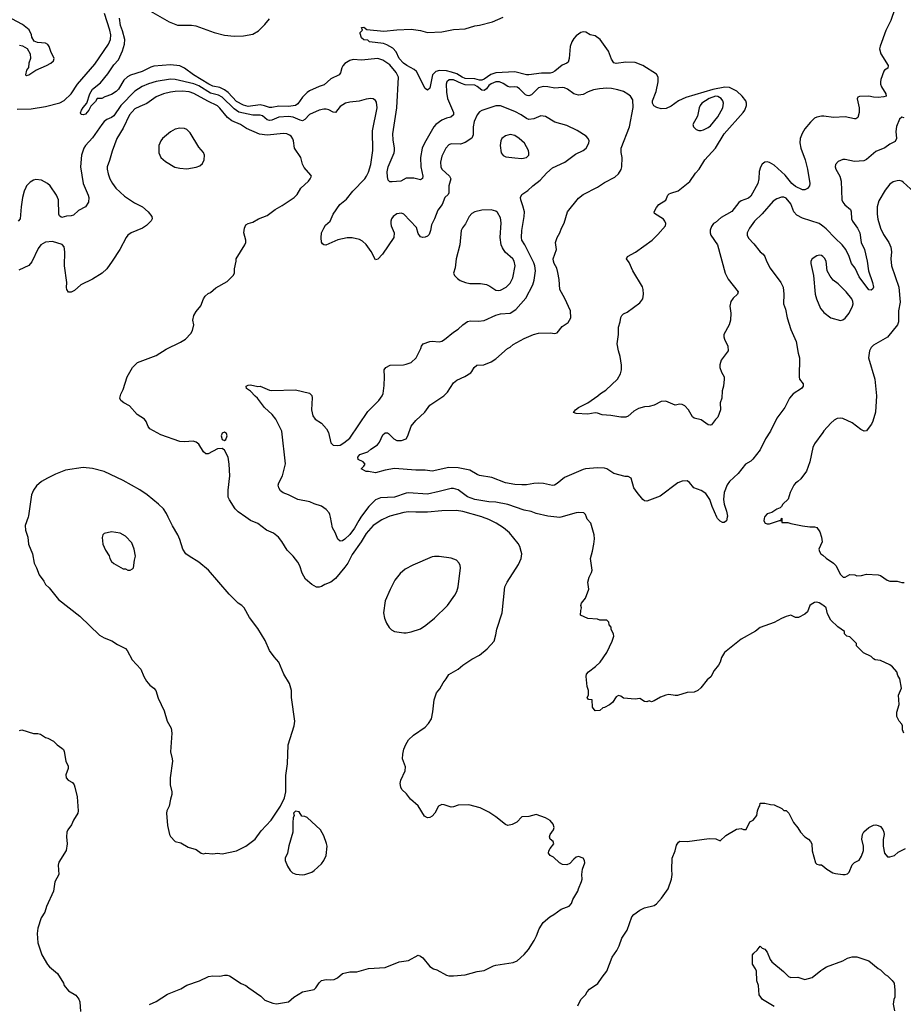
# Model space of a CAD drawing. Header units: inches. Extents: x 2057696 to 2160536, y 827480 to 1016834.
# Tile 283 of 422: x 2063193 to 2070683, y 965870 to 974218. Entities that reach past the tile are written whole.
import ezdxf

# ---------------------------------------------------------------- set-up
doc = ezdxf.new("R2010")
doc.units = ezdxf.units.IN
doc.header["$MEASUREMENT"] = 0
for name, color, linetype in [('C0966', 7, 'Continuous'), ('C0967', 7, 'Continuous'), ('C0976', 7, 'Continuous'), ('C0977', 7, 'Continuous')]:
    doc.layers.add(name, color=color, linetype=linetype)

msp = doc.modelspace()

# ---------------------------------------------------------------- linework, layer by layer
at = {"layer": 'C0966', "color": 5}
for points, elevation in [([(2063263.3, 970000), (2063238.8, 969930), (2063242.8, 969890), (2063260.7, 969830), (2063267.3, 969770), (2063300.7, 969690), (2063314, 969610), (2063336.3, 969570), (2063357.3, 969510), (2063396.7, 969456.7), (2063410.5, 969430.5), (2063442, 969402), (2063521.7, 969301.7), (2063701.4, 969161.4), (2063870, 968999.5), (2063910, 968976.5), (2063972.9, 968952.9), (2064021.2, 968921.2), (2064090, 968887.7), (2064103.8, 968870), (2064145.5, 968790), (2064219.1, 968710), (2064244, 968650), (2064266.8, 968610), (2064295.5, 968575.5), (2064330.4, 968550.4), (2064346.8, 968530), (2064366, 968466), (2064416.7, 968356.7), (2064443, 968270), (2064477.1, 968210), (2064481.6, 968170), (2064470.7, 968010), (2064486, 967950), (2064486.7, 967930), (2064468.2, 967790), (2064467.7, 967730), (2064482.8, 967670), (2064482.8, 967650), (2064470.8, 967610), (2064460.7, 967550), (2064440.7, 967510), (2064436.3, 967490), (2064444.5, 967384.5), (2064462, 967310), (2064471.6, 967291.6), (2064511.1, 967251.1), (2064558, 967238), (2064621.4, 967201.4), (2064690, 967182.8), (2064730.7, 967150.7), (2064750, 967146.8), (2064770, 967150.7), (2064830, 967146.8), (2064870, 967150.8), (2064910, 967146.8), (2065030, 967170.7), (2065109.3, 967210.7), (2065190, 967270.6), (2065240.5, 967339.5), (2065324.5, 967430), (2065402.7, 967550), (2065438.4, 967621.6), (2065449.5, 967670), (2065449.7, 967809.8), (2065461.5, 967910), (2065468.8, 968070), (2065519.2, 968230), (2065525.7, 968270), (2065496.9, 968470), (2065495.6, 968530), (2065479.6, 968590), (2065432, 968670), (2065389.7, 968769.7), (2065350, 968814.5), (2065311.6, 968870), (2065273.6, 968953.6), (2065210, 969055.1), (2065141.6, 969150), (2065095.6, 969230), (2065075.1, 969250), (2065044.5, 969270), (2064967.9, 969347.9), (2064794.3, 969550), (2064710, 969619.8), (2064628, 969668), (2064600.4, 969690), (2064574.7, 969730), (2064549.7, 969810), (2064532.4, 969850), (2064487.8, 969927.8), (2064452.6, 970000)], 620), ([(2064292, 965868), (2064350, 965894.8), (2064445.6, 965954.4), (2064558.3, 966001.7), (2064610, 966030.7), (2064718, 966070), (2064794.2, 966105.8), (2064830.5, 966110.5), (2064890, 966107.7), (2064930, 966117.3), (2064950, 966117.3), (2064970, 966110.8), (2065070, 966044.9), (2065108.3, 966028.3), (2065136, 966010), (2065237.5, 965937.5), (2065270, 965906), (2065338, 965878), (2065370, 965874.8), (2065470, 965890.8), (2065515.3, 965930), (2065590, 965976), (2065690, 965996), (2065704, 966010), (2065730, 966052), (2065750, 966071.3), (2065790, 966081), (2065830, 966076), (2065858.6, 966081.4), (2065885.6, 966094.4), (2065930, 966130.8), (2065990, 966146), (2066050, 966144), (2066150, 966174), (2066290, 966180.7), (2066410, 966230.7), (2066490, 966241), (2066570, 966286), (2066590, 966278.8), (2066610, 966262.8), (2066670.7, 966190.7), (2066702, 966170), (2066730, 966160.7), (2066810, 966117.3), (2066830, 966110.7), (2066869.4, 966110.6), (2066970, 966118.4), (2067070, 966148.4), (2067130, 966156.4), (2067210, 966196.3), (2067230, 966202), (2067374.8, 966225.2), (2067410, 966239.1), (2067470, 966292.7), (2067506.7, 966333.3), (2067554.3, 966410), (2067574.3, 966450), (2067595.6, 966510), (2067630, 966562), (2067687.9, 966612.1), (2067722, 966630), (2067784.1, 966675.9), (2067850, 966702.8), (2067870, 966724.7), (2067881.5, 966758.5), (2067925.2, 966830), (2067929.2, 966850), (2067955.1, 966910), (2067960.9, 966930), (2067958, 966970), (2067963.7, 967016.3), (2067982.7, 967070), (2067980.9, 967090), (2067970, 967109), (2067930, 967122.7), (2067910, 967117.2), (2067890, 967101.2), (2067857.1, 967062.9), (2067830, 967052.3), (2067794.8, 967054.8), (2067770, 967069.3), (2067716.6, 967116.6), (2067689, 967130), (2067675.3, 967150), (2067679, 967170), (2067689.4, 967190.6), (2067722, 967230), (2067714, 967250), (2067689.2, 967270), (2067682.7, 967290), (2067689.4, 967310), (2067716.9, 967350), (2067723, 967370), (2067716.3, 967396.3), (2067690, 967429.5), (2067650, 967451.8), (2067570, 967478), (2067510, 967462.7), (2067450, 967459), (2067407.1, 967412.9), (2067367.1, 967392.9), (2067330, 967385.2), (2067310, 967395.3), (2067230, 967459), (2067170, 967499), (2067095.5, 967535.5), (2067000.2, 967560.2), (2066910, 967559.5), (2066870, 967542.7), (2066850, 967540.9), (2066790, 967560.9), (2066770, 967562.7), (2066744, 967550), (2066710.6, 967490), (2066690, 967466), (2066670, 967452.7), (2066650, 967449.4), (2066624.9, 967464.9), (2066570, 967553.2), (2066505.2, 967610), (2066472.9, 967652.9), (2066433.2, 967690), (2066422.7, 967710), (2066419.3, 967740.7), (2066422.7, 967770), (2066460.9, 967850), (2066464, 967884), (2066437.2, 967950), (2066439.3, 967990), (2066450, 968032), (2066466.6, 968073.4), (2066490, 968111), (2066530, 968150.8), (2066630, 968218.8), (2066659.3, 968250), (2066682.7, 968290), (2066696, 968350), (2066707, 968450), (2066727, 968510), (2066755.2, 968544.8), (2066783.3, 968596.7), (2066809.4, 968630), (2066830, 968666), (2066909.6, 968710.4), (2066950, 968744), (2067024.9, 968795.1), (2067091, 968829), (2067155.5, 968884.5), (2067214.5, 968950), (2067230, 969002), (2067237.6, 969050), (2067283.5, 969190), (2067306, 969410), (2067325.1, 969450), (2067420.9, 969599.1), (2067443, 969650), (2067448.2, 969690), (2067444.4, 969710), (2067432.1, 969750), (2067417.3, 969777.3), (2067346.1, 969866.1), (2067293.3, 969910), (2067231.5, 969950), (2067170, 969980.2), (2067116.6, 970000)], 580), ([(2066310.3, 970000), (2066263.4, 969976.6), (2066190.3, 969930), (2066130, 969862), (2066087.8, 969792.2), (2066010, 969682.6), (2065973.8, 969610), (2065950, 969575.1), (2065870, 969479.7), (2065830, 969448.6), (2065780.7, 969430), (2065750, 969413), (2065730, 969406), (2065710, 969406.3), (2065668.1, 969428.1), (2065615.3, 969475.3), (2065586.6, 969526.6), (2065566.3, 969586.3), (2065550, 969618), (2065509.7, 969669.7), (2065460.1, 969720.1), (2065414.9, 969794.9), (2065386.6, 969830), (2065343.1, 969863.1), (2065285.1, 969890), (2065210, 969945.4), (2065150, 969972.8), (2065110.2, 970000)], 580), ([(2066085.2, 970000), (2066066.8, 969973.2), (2066030, 969906), (2065990, 969852.8), (2065950, 969814), (2065930, 969800.5), (2065910, 969796), (2065890, 969814), (2065867.6, 969870), (2065844.7, 969910), (2065827.2, 970000)], 560), ([(2067780.4, 970000), (2067770, 969997), (2067746.3, 970000)], 560), ([(2070000, 969255), (2069970, 969274), (2069950, 969279.3), (2069930, 969276), (2069901.1, 969258.9), (2069891, 969250), (2069870, 969198), (2069850, 969178), (2069794, 969150), (2069770, 969148.7), (2069730, 969168), (2069690, 969159), (2069650, 969141.2), (2069590, 969106), (2069470, 969064), (2069430, 969033.2), (2069310, 968965.2), (2069168.7, 968851.3), (2069142, 968810), (2069130.6, 968770), (2069116.1, 968743.9), (2069079.9, 968700.1), (2069052.5, 968647.5), (2069019.8, 968620.2), (2068967.9, 968552.1), (2068942, 968530), (2068910, 968517.2), (2068850, 968512.3), (2068770, 968489.4), (2068750, 968487), (2068696.2, 968496.2), (2068670, 968492), (2068625.3, 968474.7), (2068570, 968442), (2068550, 968435.3), (2068530, 968442), (2068510, 968435.3), (2068490, 968438), (2068450, 968462), (2068410, 968457.2), (2068310, 968465.2), (2068290, 968482), (2068270, 968488), (2068250, 968475.3), (2068218, 968430), (2068191.3, 968410), (2068150, 968385.2), (2068136.9, 968383.1), (2068110, 968362), (2068070, 968358), (2068048.7, 968390), (2068046, 968450), (2068015.3, 968455.3), (2068002, 968470), (2068014, 968490), (2068015.3, 968530), (2068004.7, 968564.7), (2067994, 968650), (2067999, 968670), (2068014, 968690), (2068074, 968734), (2068114, 968770), (2068170, 968851.3), (2068215.3, 968950), (2068228, 968990), (2068227.3, 969007.3), (2068208, 969050), (2068207.3, 969067.3), (2068190, 969086), (2068186, 969110), (2068170, 969126), (2068110, 969128), (2068090, 969135.3), (2068010, 969142), (2067946, 969170), (2067948.4, 969208.4), (2067955.3, 969230), (2067948.7, 969250), (2067955.3, 969270), (2067990, 969314), (2068018, 969390), (2068009.3, 969450), (2068019.3, 969490), (2068040.9, 969530), (2068044.5, 969550), (2068031.8, 969650), (2068049.4, 969710.6), (2068061.2, 969770), (2068064.8, 969815.2), (2068062.9, 969850), (2068035.1, 969950), (2068004.2, 969984.2), (2067998.2, 970000)], 560), ([(2069190.8, 970000), (2069184, 969970), (2069164.5, 969955.5), (2069150, 969955.1), (2069130, 969966.6), (2069107, 969990), (2069102.6, 970000)], 540), ([(2069507.2, 970000), (2069502.6, 969990), (2069501.3, 969970), (2069511, 969950), (2069530, 969942.4), (2069550, 969944.4), (2069632.7, 969972.7), (2069647.3, 969972.7), (2069647.3, 969987.3), (2069652.7, 969992.7), (2069654, 969954), (2069704, 969956), (2069730, 969946.8), (2069827.5, 969927.5), (2069890, 969919.1), (2069930, 969918.8), (2069950, 969911.3), (2069974.4, 969874.4), (2069990.8, 969830), (2069996, 969790), (2069966.8, 969730), (2069972, 969710), (2069984.7, 969690), (2070000, 969676.9)], 560), ([(2063190, 968191.3), (2063210, 968198), (2063310, 968166), (2063346.4, 968166.4), (2063370, 968161), (2063410, 968131.3), (2063430, 968126), (2063479.8, 968099.8), (2063511.3, 968070), (2063550, 968042.8), (2063562.8, 968030), (2063570, 968012), (2063582.8, 967930), (2063604.7, 967890), (2063604.7, 967870), (2063583.5, 967816.5), (2063586.8, 967790), (2063604.7, 967770), (2063638.8, 967750), (2063653.4, 967730), (2063660.7, 967710), (2063680.5, 967630), (2063687.7, 967510), (2063684.9, 967490), (2063648.8, 967431.2), (2063633, 967390), (2063600.7, 967350), (2063593, 967330), (2063590.4, 967290), (2063594.9, 967230), (2063587.5, 967172.5), (2063524.5, 967075.5), (2063518.8, 967050), (2063524, 966970), (2063490, 966908), (2063478.8, 966830), (2063420.5, 966699.5), (2063406.8, 966650), (2063375.9, 966604.1), (2063345.2, 966514.8), (2063342, 966470), (2063346.8, 966390), (2063378.8, 966290), (2063428.3, 966208.3), (2063446.2, 966186.2), (2063512, 966132), (2063562.8, 966050), (2063570.8, 966030), (2063605.2, 965985.2), (2063667.1, 965947.1), (2063693.2, 965913.2), (2063702.8, 965890), (2063707.9, 965807.9)], 580), ([(2067923.1, 965856.9), (2067948.7, 965910), (2067988.7, 965950), (2068003.2, 965976.8), (2068023.2, 965996.8), (2068095.1, 966044.9), (2068130, 966101), (2068169.4, 966150.6), (2068214.5, 966270), (2068254.7, 966325.3), (2068274.5, 966365.5), (2068297.2, 966430), (2068341.5, 966498.5), (2068381.2, 966610), (2068399, 966630), (2068450, 966666.8), (2068490, 966686.8), (2068570, 966707.3), (2068590, 966721), (2068633.2, 966770), (2068689, 966850), (2068717.2, 966930), (2068725.2, 966970), (2068721.2, 967010), (2068722.7, 967110), (2068749, 967170), (2068762, 967218), (2068776.4, 967243.6), (2068790, 967252), (2068850, 967251), (2069036.7, 967276.7), (2069092.8, 967272.8), (2069130, 967256), (2069180.2, 967299.8), (2069270, 967356), (2069310, 967361), (2069330, 967352), (2069350, 967352), (2069382, 967418), (2069410, 967432), (2069442, 967470), (2069448.7, 967510), (2069458, 967542), (2069467.3, 967552.7), (2069470, 967574), (2069510, 967574), (2069556.4, 967563.6), (2069590, 967562), (2069654, 967530), (2069670, 967514), (2069690, 967514), (2069711.6, 967491.6), (2069752, 967410), (2069790, 967366), (2069810.7, 967330), (2069847.7, 967290), (2069878.8, 967270), (2069897.3, 967250), (2069907.3, 967230), (2069910.7, 967170), (2069938, 967070), (2069950, 967058), (2069970, 967051.3), (2069990, 967051.3), (2070000, 967043)], 560), ([(2069590, 965852.3), (2069490, 965909.4), (2069461.6, 965950), (2069457, 966030), (2069442.7, 966070), (2069439.5, 966150), (2069431.6, 966171.6), (2069405.2, 966210), (2069404, 966290), (2069415.5, 966304.5), (2069444, 966330), (2069470, 966362), (2069486.8, 966346.8), (2069510, 966336), (2069530, 966311), (2069554.9, 966250), (2069568.9, 966228.9), (2069668.3, 966148.3), (2069710, 966106.8), (2069730, 966096), (2069790, 966101), (2069850, 966081), (2069910, 966098), (2069983.2, 966156.8), (2070000, 966166.7)], 540)]:
    msp.add_lwpolyline(points, dxfattribs=dict(at, elevation=elevation))
for points, elevation in [([(2063970, 969876), (2063910, 969862), (2063898, 969850), (2063891.1, 969828.9), (2063896, 969770), (2063919.8, 969719.8), (2063950, 969672), (2063956, 969650), (2063970, 969624.7), (2063990, 969606), (2064070, 969562), (2064090, 969562), (2064110, 969552), (2064130, 969552), (2064150, 969562), (2064158, 969570), (2064164.7, 969635.3), (2064175.3, 969670), (2064164, 969730), (2064142, 969782), (2064090, 969839), (2064045.6, 969865.6)], 640), ([(2066710, 969667.6), (2066690, 969662.4), (2066525.9, 969594.1), (2066461.1, 969558.9), (2066417.3, 969522.7), (2066374.2, 969465.8), (2066332.5, 969387.5), (2066290.2, 969289.8), (2066278, 969190), (2066283.9, 969143.9), (2066302, 969102), (2066325.4, 969065.4), (2066345.8, 969045.8), (2066370, 969031.5), (2066450, 969019.7), (2066470, 969019.3), (2066510, 969028.1), (2066590, 969053.2), (2066636.1, 969083.9), (2066710, 969144.4), (2066820.4, 969250), (2066881.1, 969339), (2066898.2, 969370), (2066909.8, 969410), (2066928.3, 969570), (2066928, 969590), (2066919.6, 969610), (2066894.5, 969634.5), (2066850, 969651.3), (2066750, 969666)], 620), ([(2065530, 967506), (2065514, 967490), (2065518, 967470), (2065511.3, 967450), (2065507.7, 967412.3), (2065508.2, 967330), (2065473.2, 967213.2), (2065461.6, 967150), (2065443.8, 967110), (2065443, 967090), (2065462.3, 967042.3), (2065485.1, 967005.1), (2065504.7, 966984.7), (2065532.8, 966972.8), (2065590, 966968), (2065610, 966970.4), (2065670, 966990.4), (2065690, 967003.8), (2065750, 967060.4), (2065771.1, 967090), (2065791.3, 967130), (2065799.3, 967210), (2065794.5, 967234.5), (2065770, 967298), (2065742, 967350), (2065630, 967454), (2065610, 967462), (2065584.7, 967464.7), (2065562, 967502)], 620)]:
    msp.add_lwpolyline(points, close=True, dxfattribs=dict(at, elevation=elevation))
at = {"layer": 'C0967', "color": 5}
for points, elevation in [([(2063170, 973458.6), (2063290, 973461.1), (2063410, 973481.1), (2063532.5, 973512.5), (2063570, 973531.6), (2063630, 973590.2), (2063681.8, 973670), (2063830, 973841.6), (2063946.3, 974010), (2063963.2, 974050), (2063964.4, 974090), (2063957.3, 974130), (2063911.8, 974270)], 560), ([(2064282.7, 974302.7), (2064459.4, 974199.4), (2064530, 974173), (2064650, 974170.8), (2064684.6, 974164.6), (2064840.7, 974110), (2064930, 974086.5), (2065010, 974079.7), (2065090, 974080.3), (2065170, 974096), (2065215.7, 974124.3), (2065270, 974177.1), (2065310, 974224.4)], 540), ([(2063190, 974000.7), (2063217.3, 973997.3), (2063254.8, 973974.8), (2063281, 973930), (2063282.8, 973890), (2063270.8, 973850), (2063267.1, 973812.9), (2063251.3, 973790), (2063242, 973750), (2063250, 973744.7), (2063270, 973751.3), (2063329.5, 973790.5), (2063419, 973830), (2063455.3, 973850), (2063479, 973870), (2063484, 973890), (2063477.2, 973910), (2063459.3, 973939.3), (2063442.7, 973990), (2063430, 974009), (2063410, 974019.3), (2063344.7, 974024.7), (2063315.3, 974035.3), (2063295.3, 974070), (2063293.2, 974090), (2063272.1, 974132.1), (2063216.6, 974176.6), (2063126.4, 974226.4)], 580), ([(2069102.6, 970000), (2069063.5, 970090), (2069042.7, 970150), (2069010, 970199.7), (2068970, 970225.7), (2068907.4, 970247.4), (2068870, 970292.7), (2068850, 970309.2), (2068810, 970306), (2068771.3, 970290), (2068620.9, 970179.1), (2068510, 970136.9), (2068490, 970139.6), (2068475.1, 970150), (2068426.6, 970210), (2068399, 970250), (2068375.3, 970330), (2068350, 970344), (2068325.6, 970345.6), (2068230, 970369.4), (2068169.5, 970409.5), (2068150, 970416), (2068090, 970417), (2067990, 970409.6), (2067970, 970404.2), (2067810, 970335.6), (2067750, 970284.2), (2067727.5, 970272.5), (2067710, 970269.8), (2067633.1, 970286.9), (2067591.8, 970288.2), (2067550, 970286.6), (2067490, 970274.2), (2067450, 970274.8), (2067390, 970278.2), (2067311, 970291), (2067195.8, 970335.8), (2067090, 970353), (2067070, 970360.5), (2067010, 970398.5), (2066910, 970418.9), (2066830, 970420.7), (2066690, 970389.3), (2066630, 970397.3), (2066550, 970397.4), (2066370, 970411.6), (2066290, 970398.4), (2066210, 970375.1), (2066150, 970386.6), (2066130, 970386), (2066086, 970410), (2066110, 970432), (2066122, 970450), (2066104, 970470), (2066062, 970490), (2066059.3, 970510), (2066077, 970530), (2066145.1, 970554.9), (2066170, 970577.6), (2066225.7, 970614.3), (2066242.8, 970637.2), (2066270, 970697.3), (2066290, 970714.4), (2066310, 970714.4), (2066318.8, 970710), (2066365.4, 970665.4), (2066390.3, 970650.3), (2066430, 970649.1), (2066470, 970664.2), (2066484, 970690), (2066510, 970770.8), (2066550, 970818.8), (2066626, 970890), (2066669.2, 970950), (2066789.4, 971030), (2066820.1, 971059.9), (2066870, 971139.1), (2066898, 971162), (2066967.6, 971192.4), (2067016.3, 971223.7), (2067026.2, 971233.8), (2067044.2, 971270), (2067069.3, 971290), (2067127, 971293), (2067190, 971317.3), (2067230, 971342), (2067329, 971430), (2067350, 971441), (2067376.6, 971463.4), (2067470, 971516.3), (2067548.7, 971550), (2067590, 971560.5), (2067690, 971562), (2067730, 971557.3), (2067750, 971564), (2067790, 971616), (2067842, 971650), (2067864, 971690), (2067861.2, 971750), (2067813.9, 971853.9), (2067772, 971930), (2067766.2, 972013.8), (2067755.1, 972075.1), (2067746, 972110), (2067722.9, 972150), (2067717.6, 972170), (2067716.2, 972190), (2067742.7, 972270), (2067734, 972330), (2067747.6, 972370), (2067771.8, 972410), (2067785.1, 972450), (2067808.3, 972491.7), (2067838, 972590), (2067930, 972704.9), (2067970, 972735.5), (2068090, 972799.3), (2068150, 972838.4), (2068237.7, 972882.3), (2068268.2, 972911.8), (2068291.4, 972948.6), (2068297, 972970), (2068300.9, 973050), (2068291.4, 973091.4), (2068292.4, 973130), (2068362.7, 973310), (2068392.9, 973472.9), (2068390, 973537.2), (2068370, 973569.6), (2068347.6, 973587.6), (2068310, 973608.3), (2068263, 973623), (2068210, 973634.2), (2068170, 973636.4), (2068107.7, 973632.3), (2068056.7, 973623.3), (2068013.1, 973606.9), (2067970, 973582.4), (2067930, 973578.7), (2067890, 973589.7), (2067836.2, 973630), (2067810, 973641.5), (2067790, 973644.2), (2067730, 973637.7), (2067670, 973649), (2067630, 973651.4), (2067590, 973640.7), (2067530, 973581.5), (2067510, 973573.6), (2067494.8, 973574.8), (2067481.7, 973581.7), (2067430, 973632.9), (2067410, 973645.1), (2067390, 973648.6), (2067350, 973645.7), (2067330, 973650.7), (2067290, 973677), (2067259.3, 973690), (2067230, 973691.1), (2067190, 973674.9), (2067170, 973659.8), (2067148.8, 973631.2), (2067130, 973617.9), (2067110, 973621.3), (2067070, 973652.9), (2067050, 973661.8), (2066970, 973666.4), (2066937.1, 973677.1), (2066870, 973709.3), (2066832.4, 973707.6), (2066813.8, 973690), (2066808, 973672), (2066810, 973604.7), (2066819.3, 973550), (2066862.4, 973450), (2066869, 973430), (2066868.8, 973411.2), (2066847, 973393), (2066810, 973383.1), (2066770, 973365), (2066721, 973330), (2066704.1, 973310), (2066623.1, 973170), (2066605.8, 973130), (2066590.9, 973050), (2066593.8, 972970), (2066610.2, 972890), (2066608, 972872), (2066590, 972859.5), (2066534.3, 972874.3), (2066470, 972873.3), (2066424.7, 972850), (2066350, 972842), (2066330, 972844.5), (2066317, 972857), (2066310, 972886), (2066308.3, 972928.3), (2066316, 972970), (2066366.3, 973090), (2066370.8, 973110), (2066370.9, 973130), (2066358, 973198), (2066355.5, 973250), (2066390.6, 973469.4), (2066404.7, 973730), (2066385.4, 973770), (2066330, 973834.5), (2066270, 973874.2), (2066230, 973888.4), (2066090, 973875.8), (2066018.5, 973881.5), (2065990, 973872.3), (2065950, 973846.6), (2065931.9, 973828.1), (2065922.4, 973810), (2065911.6, 973768.4), (2065900.5, 973750), (2065830, 973717.3), (2065773.1, 973666.9), (2065730, 973652.9), (2065650, 973615.7), (2065630, 973602), (2065590, 973561), (2065550, 973505), (2065530.3, 973490), (2065470, 973481.8), (2065390, 973484.6), (2065330, 973472.8), (2065310, 973473.7), (2065268.3, 973488.3), (2065230, 973495.5), (2065130, 973481.5), (2065090, 973492.1), (2065030, 973525.3), (2064959.5, 973599.5), (2064930, 973623), (2064890, 973641.8), (2064830, 973655.6), (2064796.5, 973670), (2064665.9, 973750), (2064590, 973806.3), (2064550, 973825.7), (2064470, 973835.8), (2064330, 973825), (2064303.3, 973816.7), (2064230, 973777.9), (2064132.7, 973747.3), (2064105.6, 973734.4), (2064075.8, 973704.2), (2064030, 973629.6), (2064010, 973608), (2063970, 973582.9), (2063915.5, 973564.5), (2063890, 973549.5), (2063850, 973549), (2063834.2, 973525.8), (2063795.2, 973484.8), (2063779.3, 973450), (2063750, 973418.4), (2063730, 973412), (2063713.2, 973413.2), (2063707.8, 973427.8), (2063715.1, 973450), (2063730, 973473), (2063762.7, 973510), (2063787.1, 973590), (2063809.8, 973630), (2063876.2, 973683.8), (2063940.8, 973759.2), (2063990, 973836.4), (2064030, 973878), (2064064.9, 973955.1), (2064081.2, 974010), (2064082.9, 974050), (2064064.4, 974124.4), (2064046.4, 974170), (2064039.5, 974230)], 540), ([(2070000, 973400.1), (2069990, 973399.6), (2069950, 973392.8), (2069930, 973383), (2069896, 973350), (2069850, 973292.8), (2069827.3, 973252.7), (2069810.2, 973210), (2069805.1, 973174.9), (2069814.4, 973130), (2069852.7, 973030), (2069871.8, 972950), (2069890.8, 972830), (2069887, 972810), (2069870, 972785.6), (2069850, 972775.8), (2069830, 972776.1), (2069770, 972803.9), (2069738.5, 972830), (2069681, 972901), (2069590, 972983.8), (2069550, 973007.4), (2069530, 973012), (2069510, 973009.7), (2069487.6, 972992.4), (2069472, 972968), (2069462.6, 972930), (2069459.8, 972870), (2069449.5, 972830.5), (2069390, 972720.4), (2069370, 972704.6), (2069310, 972681.7), (2069290, 972669), (2069228.5, 972591.5), (2069139.1, 972540.9), (2069090, 972497.7), (2069075.5, 972490), (2069056, 972464), (2069045.9, 972434.1), (2069044.9, 972410), (2069051.4, 972390), (2069108.1, 972310), (2069173.7, 972070), (2069199.4, 972019.4), (2069282.8, 971910), (2069278.8, 971890), (2069241.7, 971858.3), (2069222, 971830), (2069214, 971790), (2069220.7, 971730), (2069218.8, 971670), (2069206.8, 971630), (2069161, 971550), (2069161, 971530), (2069167.3, 971510), (2069194.8, 971450), (2069198, 971410), (2069138.8, 971330), (2069127.1, 971292.9), (2069127.9, 971267.9), (2069142.8, 971230), (2069166, 971190), (2069166, 971170), (2069158.8, 971110), (2069147.3, 971070), (2069146, 971010), (2069130.9, 970969.1), (2069134.8, 970910), (2069110, 970848), (2069090, 970828.7), (2069057.3, 970782.7), (2069050, 970779), (2069030, 970784), (2068970, 970824), (2068910, 970839), (2068895.3, 970850), (2068861.2, 970910), (2068830, 970944), (2068810, 970954), (2068790, 970957.2), (2068750, 970949), (2068670, 970983.7), (2068630, 970980.9), (2068570, 970949.4), (2068530, 970939.5), (2068490, 970936.2), (2068438.6, 970921.5), (2068400.3, 970899.8), (2068350, 970857.2), (2068330, 970846.6), (2068290, 970846.6), (2068202.7, 970862.7), (2068130, 970867.3), (2068090, 970882.7), (2068070, 970883.7), (2068010, 970872), (2067910, 970879), (2067888.7, 970888.7), (2067904, 970910), (2067930, 970930.7), (2068010, 970970.8), (2068094, 971030), (2068115.3, 971050), (2068162.6, 971077.4), (2068260.5, 971170), (2068285.2, 971214.8), (2068294.3, 971250), (2068294.7, 971290), (2068283.3, 971363.3), (2068268.3, 971410), (2068257.6, 971470), (2068269.6, 971550), (2068267.6, 971610), (2068282.7, 971657.3), (2068288.2, 971691.8), (2068297.2, 971710), (2068310, 971722.8), (2068342.5, 971737.5), (2068450, 971816.4), (2068474, 971850), (2068480.5, 971890), (2068478.9, 971930), (2068472.3, 971952.3), (2068390, 972089.4), (2068359.2, 972159.2), (2068336, 972190), (2068344, 972210), (2068412.2, 972247.8), (2068555.1, 972350), (2068603.3, 972396.7), (2068666, 972470), (2068669.3, 972490), (2068662, 972510), (2068650, 972526), (2068575.5, 972575.5), (2068572.3, 972590), (2068590, 972626.8), (2068610, 972650.5), (2068670, 972688), (2068688.2, 972730), (2068699.3, 972740.7), (2068711.8, 972748.2), (2068774.1, 972765.9), (2068874.6, 972845.4), (2068922.9, 972917.1), (2068952.4, 972950), (2069000.3, 973030), (2069090, 973129.2), (2069164.2, 973250), (2069326.8, 973430), (2069339.4, 973450), (2069354.4, 973490), (2069354.4, 973510), (2069347.7, 973530), (2069318, 973570), (2069273, 973613), (2069210, 973643.5), (2069170, 973645.7), (2069070, 973626.1), (2068840.4, 973559.6), (2068778, 973530), (2068714.1, 973485.9), (2068674.4, 973465.6), (2068630, 973462.6), (2068593.5, 973473.5), (2068568.5, 973488.5), (2068556, 973510), (2068558.4, 973530), (2068587.9, 973610), (2068604.8, 973690), (2068606, 973730), (2068590, 973757.4), (2068474.3, 973830), (2068410, 973854.5), (2068330, 973859), (2068250, 973847.6), (2068230, 973853), (2068210, 973884.5), (2068184.8, 973950), (2068114.7, 974050), (2068070, 974081.6), (2068030, 974088.6), (2067992.7, 974112.7), (2067970, 974116.3), (2067950, 974108.6), (2067910, 974082), (2067890, 974059.8), (2067872.4, 974030), (2067859.6, 973990), (2067851.3, 973888.7), (2067840.9, 973859.1), (2067830.7, 973849.3), (2067790, 973831.2), (2067730, 973780.7), (2067710, 973769.4), (2067690, 973763.8), (2067616.6, 973763.4), (2067509.4, 973750.6), (2067489.2, 973750.8), (2067390, 973775.4), (2067230, 973766.6), (2067185.8, 973754.2), (2067130, 973712.4), (2067110, 973704.3), (2067090, 973704.9), (2067050, 973715.5), (2066970, 973719.5), (2066944.1, 973730), (2066898.9, 973758.9), (2066854.5, 973774.5), (2066810, 973785.7), (2066752.6, 973787.4), (2066721.7, 973778.3), (2066693.2, 973750), (2066670, 973637.2), (2066650, 973621.2), (2066630, 973635.3), (2066557.4, 973777.4), (2066536.6, 973796.6), (2066473.3, 973830), (2066446.6, 973850), (2066408.9, 973890), (2066384.2, 973944.2), (2066355.5, 973975.5), (2066305.1, 974005.1), (2066276.1, 974016.1), (2066159, 974030), (2066143.7, 974043.7), (2066110, 974048.2), (2066090, 974065.1), (2066078, 974102), (2066078, 974110), (2066098, 974130), (2066089, 974151), (2066110, 974156), (2066136, 974136), (2066280.9, 974120.9), (2066390, 974132.2), (2066510, 974138), (2066590, 974126.7), (2066650, 974108.7), (2066770, 974116.5), (2066870, 974135.6), (2066970, 974140.3), (2067050, 974164.9), (2067090, 974170.3), (2067200.7, 974199.3), (2067290, 974240.3)], 520), ([(2065827.2, 970000), (2065822.8, 970022.8), (2065816.2, 970036.2), (2065790, 970063.7), (2065750, 970092.3), (2065690, 970111.8), (2065651, 970131), (2065550, 970149.7), (2065470, 970189.7), (2065425.7, 970205.7), (2065404.4, 970224.4), (2065389.5, 970250), (2065385.1, 970270), (2065389.6, 970290), (2065420.7, 970350), (2065447.2, 970452.8), (2065414, 970730), (2065362.9, 970830), (2065334, 970870), (2065269.3, 970930), (2065209.4, 971010), (2065187.4, 971027.4), (2065150, 971069.5), (2065114, 971090), (2065113.2, 971110), (2065130, 971119.3), (2065150, 971122.4), (2065210, 971108.4), (2065230, 971110.4), (2065310, 971077), (2065330, 971073.4), (2065530, 971079.3), (2065650, 971051), (2065670, 971031.3), (2065673.2, 971013.2), (2065667.6, 970910), (2065678, 970858), (2065697.1, 970830), (2065750, 970798.4), (2065792.7, 970750), (2065810, 970718), (2065830.7, 970630), (2065850.4, 970610.4), (2065887.7, 970607.7), (2065910, 970611.8), (2065941.6, 970630), (2065990, 970670.5), (2066143.7, 970896.3), (2066238, 970990), (2066266.6, 971030), (2066274, 971050), (2066283, 971117), (2066286, 971190), (2066282.9, 971250), (2066296, 971270), (2066332.3, 971287.7), (2066447.1, 971292.9), (2066470, 971296.5), (2066510, 971311.7), (2066554.3, 971350), (2066593.3, 971430), (2066598.4, 971450), (2066613.2, 971470), (2066670, 971490.3), (2066690, 971492.7), (2066750, 971488), (2066770, 971492), (2066794.2, 971505.8), (2066871.3, 971568.7), (2066910, 971593.4), (2066948.8, 971631.2), (2066990, 971658.3), (2067014.6, 971665.4), (2067083, 971663), (2067130, 971667.5), (2067230, 971714.2), (2067270, 971724.2), (2067350, 971730.9), (2067398.1, 971761.9), (2067483.6, 971856.4), (2067542.6, 971970), (2067554.3, 972010), (2067565.5, 972090), (2067559.6, 972130), (2067550, 972156.4), (2067475.9, 972310), (2067450.7, 972350), (2067445.3, 972370), (2067448.9, 972430), (2067469.8, 972550), (2067470.7, 972590), (2067459, 972639), (2067439.7, 972690), (2067438.7, 972710), (2067450, 972734.9), (2067499.5, 972770), (2067542.9, 972810), (2067603.9, 972856.1), (2067661.5, 972918.5), (2067710, 972963.1), (2067814.5, 973010), (2067903.3, 973076.7), (2067969.2, 973110), (2067994, 973130), (2068016.2, 973170), (2068019.3, 973190), (2068013.2, 973210), (2067994, 973230), (2067919.4, 973279.4), (2067830, 973319.8), (2067729.8, 973349.8), (2067650, 973398), (2067610, 973402), (2067550, 973377.4), (2067510, 973372.5), (2067490, 973379.3), (2067445.1, 973410), (2067390, 973439.4), (2067270, 973487.9), (2067230, 973488.8), (2067111.3, 973448.7), (2067090, 973436.3), (2067070, 973411.8), (2067044.5, 973355.5), (2067038, 973310), (2067037.5, 973242.5), (2067026.3, 973213.7), (2066970, 973176.2), (2066930, 973162.8), (2066850, 973164.7), (2066830, 973157.6), (2066803.8, 973130), (2066770, 973061.2), (2066758.7, 973010), (2066763.7, 972970), (2066772.4, 972950), (2066834.9, 972890), (2066848.5, 972870), (2066829.2, 972810), (2066830.4, 972750), (2066823.8, 972736.2), (2066798, 972710), (2066774, 972650), (2066737.1, 972602.9), (2066708.8, 972530), (2066682.5, 972477.5), (2066676.1, 972430), (2066664.2, 972395.8), (2066650, 972381.6), (2066630, 972373.6), (2066610, 972371.8), (2066590, 972378), (2066570, 972404), (2066555.6, 972455.6), (2066450, 972569), (2066430, 972579), (2066390, 972573.2), (2066358.8, 972550), (2066344.9, 972530), (2066339.1, 972510), (2066338, 972490), (2066343, 972470), (2066366.4, 972410), (2066364.4, 972370), (2066268.7, 972230), (2066230, 972186.6), (2066210, 972181.2), (2066171.8, 972251.8), (2066130, 972312.3), (2066099.7, 972339.8), (2066073.5, 972353.5), (2066010, 972369.7), (2065970, 972369.7), (2065890, 972351.3), (2065787.2, 972307.2), (2065769.5, 972309.5), (2065758.6, 972318.6), (2065752.1, 972332.1), (2065747.3, 972367.3), (2065752, 972410), (2065769.6, 972450), (2065785.5, 972474.5), (2065824.4, 972510), (2065849.8, 972570.2), (2065906, 972650), (2065962.6, 972697.4), (2066016, 972764), (2066118.5, 972870), (2066133.6, 972890), (2066150, 972926.4), (2066169.8, 972990), (2066186.2, 973110), (2066184.5, 973275.5), (2066224, 973470), (2066217.7, 973517.7), (2066210, 973532.7), (2066190, 973547.3), (2066170, 973549.6), (2066130, 973545.1), (2066070, 973528.5), (2065990, 973519.8), (2065953.4, 973510), (2065910, 973481.1), (2065870, 973431.6), (2065850, 973435.1), (2065813.8, 973453.8), (2065790, 973459.8), (2065770, 973460.7), (2065730, 973451.8), (2065650, 973415.1), (2065610, 973370.8), (2065590, 973361.2), (2065570, 973364.9), (2065510, 973390.5), (2065470, 973396.1), (2065390, 973391.1), (2065330, 973366.1), (2065310, 973362.1), (2065290, 973368.3), (2065250, 973402), (2065230, 973409.2), (2065170, 973407.4), (2065050, 973434.9), (2065010, 973461.9), (2064910, 973560.8), (2064877.2, 973577.2), (2064810, 973595), (2064710, 973656.6), (2064670, 973675.1), (2064510, 973710.4), (2064470, 973713.8), (2064350, 973694.9), (2064284.6, 973675.4), (2064230, 973651.6), (2064170, 973611.6), (2064050.1, 973489.9), (2063990, 973404.2), (2063970.1, 973389.9), (2063930, 973372), (2063910, 973355.4), (2063887.9, 973330), (2063810, 973216.4), (2063750, 973150.8), (2063737.4, 973130), (2063715.8, 973070), (2063707.3, 972970), (2063730.3, 972830), (2063774.4, 972730), (2063779.3, 972710), (2063774.9, 972670), (2063750, 972632.3), (2063690, 972599.3), (2063650, 972561.2), (2063630, 972555.1), (2063590, 972552.3), (2063550, 972541.2), (2063544.1, 972544.1), (2063530, 972555.3), (2063525.1, 972570), (2063522.4, 972690), (2063505.6, 972730), (2063449.8, 972809.8), (2063429.5, 972830), (2063377, 972857), (2063330, 972861.7), (2063310, 972856.9), (2063280.4, 972839.6), (2063251.6, 972810), (2063244, 972796), (2063230, 972764.5), (2063216.1, 972710), (2063203.9, 972630), (2063196, 972530), (2063179.1, 972510)], 560), ([(2065110.2, 970000), (2065044.7, 970044.7), (2065018, 970070), (2064970, 970146.6), (2064961.1, 970170), (2064960.4, 970230), (2064974, 970350), (2064969.2, 970450), (2064959, 970510), (2064929.1, 970569.1), (2064910, 970582), (2064870, 970579), (2064790, 970537.2), (2064770, 970537.2), (2064750, 970554), (2064710, 970619), (2064690, 970636), (2064663.2, 970643.2), (2064590, 970639.3), (2064550, 970642.7), (2064390, 970697.6), (2064296, 970750), (2064282, 970770), (2064266, 970810), (2064249.2, 970830), (2064189.2, 970870), (2064122.7, 970942.7), (2064074, 970970), (2064049.4, 970990), (2064042.7, 971010), (2064050, 971042), (2064070, 971082), (2064104, 971190), (2064149.2, 971270), (2064190, 971310.7), (2064349, 971370), (2064434.9, 971425.1), (2064556.6, 971483.4), (2064599, 971510), (2064642, 971558), (2064656.5, 971583.5), (2064669, 971630), (2064661.2, 971670), (2064669.3, 971710), (2064690, 971744.7), (2064729.4, 971790.6), (2064749.5, 971850.5), (2064764.8, 971875.2), (2064790, 971896), (2064810, 971906), (2064855.1, 971944.9), (2064950, 971998), (2065002, 972050), (2065014, 972070), (2065014.6, 972105.4), (2065028.7, 972170), (2065029, 972190), (2065102, 972310), (2065109, 972330), (2065109, 972350), (2065092.3, 972410), (2065098.4, 972450), (2065110, 972478.8), (2065129.6, 972490.4), (2065170, 972502.4), (2065217.2, 972530), (2065290, 972557.6), (2065358, 972610), (2065418.6, 972641.4), (2065519.6, 972710), (2065543.6, 972736.4), (2065576.9, 972790), (2065640.9, 972850), (2065656, 972870), (2065665.2, 972890), (2065661.2, 972901.2), (2065604.2, 972964.2), (2065590, 972993.2), (2065575.3, 973050), (2065521.5, 973130), (2065514.8, 973190), (2065508.3, 973208.3), (2065493.7, 973230), (2065480.2, 973240.2), (2065457.2, 973250), (2065430, 973253.3), (2065290, 973239), (2065226.9, 973246.9), (2065116.4, 973296.4), (2065065.6, 973330), (2064990, 973360.2), (2064953.6, 973390), (2064890, 973469), (2064868.6, 973488.6), (2064786.1, 973526.1), (2064670, 973593.5), (2064630, 973605.7), (2064570, 973610.8), (2064510, 973609.4), (2064470, 973604.3), (2064411.4, 973588.6), (2064350, 973565.2), (2064270, 973506.2), (2064210, 973483.2), (2064170, 973460.9), (2064123.2, 973410), (2064070, 973299.7), (2064016.5, 973210), (2063977.1, 973102.9), (2063955.2, 973024.8), (2063932.8, 972970), (2063932.8, 972950), (2063942, 972910), (2063958, 972870), (2063979.1, 972830), (2064008, 972790), (2064082, 972722), (2064166.5, 972666.5), (2064234, 972630), (2064282.4, 972590), (2064313, 972550), (2064315.5, 972530), (2064306.7, 972513.3), (2064266.7, 972473.3), (2064234.8, 972450), (2064137.3, 972410), (2064110.5, 972390), (2064094, 972370), (2064040.5, 972270), (2063975.5, 972170), (2063930, 972106.6), (2063891.9, 972068.1), (2063810, 972018), (2063710.4, 971969.6), (2063657.7, 971922.3), (2063630, 971906.6), (2063607.5, 971907.5), (2063592.3, 971930), (2063588.1, 971948.1), (2063591.6, 971990), (2063571.1, 972130), (2063575.4, 972250), (2063570, 972292.7), (2063551.9, 972311.9), (2063470, 972338.2), (2063410, 972332.8), (2063373, 972310), (2063350, 972277), (2063295.2, 972164.8), (2063270, 972135.1), (2063186.3, 972093.7)], 580), ([(2070000, 972468.8), (2069990, 972477), (2069970, 972489.8), (2069830, 972535.1), (2069779.6, 972559.6), (2069755.3, 972590), (2069730, 972658), (2069690, 972704), (2069670, 972712.6), (2069650, 972714.3), (2069610, 972699.7), (2069580.6, 972679.4), (2069487, 972573), (2069421.7, 972510), (2069380.3, 972450), (2069359.3, 972410), (2069359.3, 972390), (2069370, 972365.5), (2069417.6, 972317.6), (2069469, 972249), (2069494, 972230), (2069510, 972210.8), (2069523.8, 972170), (2069554, 972110), (2069644.7, 971990), (2069666, 971950), (2069671.7, 971890), (2069667.6, 971810), (2069683.8, 971763.8), (2069698.4, 971690), (2069730.3, 971590), (2069774, 971490), (2069790.7, 971390), (2069802, 971350), (2069800.7, 971190), (2069804, 971170), (2069834, 971130), (2069834.8, 971110), (2069820.7, 971090), (2069750, 971044.5), (2069719.3, 971010), (2069678, 970930), (2069610, 970839), (2069558.4, 970730), (2069515.9, 970664.1), (2069470.5, 970570), (2069408.7, 970491.3), (2069390, 970475.1), (2069346.8, 970450), (2069284.4, 970370), (2069210, 970302), (2069190, 970275.6), (2069165.2, 970210), (2069160.3, 970150), (2069164.9, 970110), (2069185.5, 970050), (2069192.5, 970007.5), (2069190.8, 970000)], 540), ([(2070000, 972209.3), (2069990, 972218), (2069970, 972222.7), (2069950, 972217.2), (2069910.4, 972189.6), (2069900.5, 972170), (2069899.3, 972150), (2069921.3, 972050), (2069937, 971890), (2069946.5, 971850), (2069980.8, 971770), (2070000, 971747.7)], 560), ([(2070000, 970718.6), (2069930, 970621.2), (2069917.1, 970590), (2069890.5, 970469.5), (2069862.8, 970390), (2069814.6, 970325.4), (2069790, 970301.2), (2069770, 970289), (2069754.8, 970270), (2069724.9, 970210), (2069708.2, 970151.8), (2069662.8, 970110), (2069650.5, 970089.5), (2069639.5, 970080.5), (2069610, 970067.6), (2069570, 970039.5), (2069530, 970027.3), (2069510, 970006), (2069507.2, 970000)], 560), ([(2064452.6, 970000), (2064438, 970030), (2064411.1, 970070), (2064370, 970111.5), (2064272, 970190), (2064210, 970231.1), (2064070, 970311.5), (2063910, 970387.3), (2063810, 970411.5), (2063730, 970420.7), (2063581.3, 970398.7), (2063495.9, 970364.1), (2063427.9, 970332.1), (2063378.5, 970301.5), (2063335.2, 970264.8), (2063310, 970228.7), (2063294, 970190), (2063266.8, 970010), (2063263.3, 970000)], 620), ([(2067746.3, 970000), (2067670, 970009.7), (2067570, 970032.3), (2067528.9, 970048.9), (2067470, 970060.3), (2067330, 970106.6), (2067230, 970127), (2067170, 970129), (2067050, 970149.9), (2066990, 970172.8), (2066910, 970231), (2066870, 970243.5), (2066850, 970243.5), (2066750, 970216.4), (2066650, 970196.1), (2066490, 970205.3), (2066470, 970202.7), (2066369.5, 970170.5), (2066250, 970163.7), (2066210, 970145.9), (2066152.3, 970090), (2066107.5, 970032.5), (2066085.2, 970000)], 560), ([(2067116.6, 970000), (2067110, 970002.4), (2066950, 970047.1), (2066895.8, 970055.8), (2066770, 970053.5), (2066650, 970043.6), (2066550, 970041.6), (2066490, 970045.2), (2066450, 970041), (2066330.1, 970009.9), (2066310.3, 970000)], 580), ([(2067998.2, 970000), (2067990, 970022), (2067975.9, 970035.9), (2067930, 970040.7), (2067910, 970037.6), (2067780.4, 970000)], 560)]:
    msp.add_lwpolyline(points, dxfattribs=dict(at, elevation=elevation))
for points, elevation in [([(2069089.9, 973569.9), (2069036.6, 973550), (2068975.6, 973510), (2068961, 973490), (2068952.7, 973470), (2068938.6, 973401.4), (2068900.4, 973330), (2068903.8, 973310), (2068928, 973288), (2068950, 973278.9), (2068970, 973278), (2068990, 973284.2), (2069030, 973303.1), (2069050, 973318), (2069110, 973394.6), (2069152.7, 973470), (2069157.8, 973510), (2069152.9, 973530), (2069140.4, 973550), (2069110, 973567.7)], 540), ([(2064550, 973297.6), (2064510, 973289.7), (2064470, 973268), (2064403.1, 973210), (2064388.2, 973191.8), (2064373.1, 973150), (2064372, 973090), (2064390.2, 973050.2), (2064430, 973014.4), (2064509, 972969), (2064550, 972960.4), (2064610, 972952.7), (2064690, 972966.7), (2064720.8, 972979.2), (2064741.7, 972998.3), (2064757, 973030), (2064759.5, 973070), (2064750, 973093.2), (2064710, 973137.2), (2064639, 973259), (2064610, 973287.6), (2064590, 973294.7)], 620), ([(2067350, 973246), (2067310, 973233.6), (2067280.5, 973210), (2067270.4, 973190), (2067264.9, 973150), (2067275.5, 973090), (2067290, 973067.3), (2067315.2, 973055.2), (2067390, 973046), (2067450, 973040.4), (2067490, 973048.5), (2067507.6, 973070), (2067509.7, 973090), (2067505.4, 973110), (2067470.7, 973170.7), (2067427.6, 973210), (2067390, 973234.8)], 580), ([(2067190, 972604.7), (2067110, 972604), (2067051.8, 972588.2), (2067026.4, 972573.6), (2067001.6, 972550), (2066971.7, 972488.3), (2066946.6, 972453.4), (2066936.3, 972430), (2066923.8, 972310), (2066893, 972190), (2066885.2, 972114.8), (2066871, 972070), (2066878.8, 972050), (2066903.4, 972023.4), (2066927.7, 972007.7), (2066970.5, 971990.5), (2067010, 971980.5), (2067099.9, 971979.9), (2067150, 971972.7), (2067179.3, 971959.3), (2067230, 971924.9), (2067250, 971920.7), (2067270, 971924), (2067315.3, 971950), (2067350, 971982.8), (2067373, 972030), (2067391.9, 972130), (2067385.7, 972170), (2067373.7, 972190), (2067307.6, 972247.6), (2067284.2, 972284.2), (2067274.8, 972310), (2067265.8, 972370), (2067274.9, 972494.9), (2067270, 972539), (2067243.7, 972583.7), (2067230, 972594), (2067210, 972600.5)], 580), ([(2064930, 970719.7), (2064910, 970713.6), (2064901.3, 970690), (2064910, 970658), (2064930, 970651), (2064940.2, 970659.8), (2064951.2, 970688.8), (2064944.5, 970710)], 580)]:
    msp.add_lwpolyline(points, close=True, dxfattribs=dict(at, elevation=elevation))
at = {"layer": 'C0976', "color": 5}
for points, elevation in [([(2070000, 969676.9), (2070030, 969651.3), (2070092, 969610), (2070112, 969590), (2070150, 969514), (2070172.7, 969492.7), (2070190, 969492), (2070230, 969514), (2070271.1, 969511.1), (2070290, 969502), (2070330, 969504.7), (2070370, 969516), (2070470.7, 969510.7), (2070490, 969504.7), (2070546.4, 969466.4), (2070570, 969458), (2070630, 969458), (2070670, 969444.7), (2070690, 969444.7)], 560), ([(2070688, 968170), (2070676.4, 968196.4), (2070675.3, 968230), (2070670, 968246), (2070648, 968270), (2070628, 968310), (2070627.3, 968347.3), (2070648.4, 968411.6), (2070642, 968490), (2070668, 968550), (2070654, 968630), (2070638, 968658), (2070629.2, 968690), (2070592.1, 968732.1), (2070570, 968749), (2070490, 968784), (2070446, 968790), (2070430, 968798), (2070410, 968818), (2070346, 968850), (2070288, 968910), (2070286, 968930), (2070230, 968986), (2070206, 968990), (2070186, 969010), (2070186, 969030), (2070128.7, 969070), (2070070, 969128), (2070041.2, 969181.2), (2070028.7, 969230), (2070010, 969248.7), (2070000, 969255)], 560), ([(2070000, 967043), (2070034.4, 967014.4), (2070085.3, 966985.3), (2070110, 966977.6), (2070170, 966970.3), (2070190, 966970.3), (2070210, 966976.4), (2070223.6, 966990), (2070250, 967051), (2070270, 967070.8), (2070310, 967091.3), (2070330, 967124.7), (2070346.2, 967173.8), (2070346, 967210), (2070331.8, 967270), (2070336.2, 967310), (2070348.3, 967331.7), (2070390, 967368), (2070430, 967387.3), (2070450.6, 967390.6), (2070470, 967386.8), (2070490, 967376), (2070510, 967351.3), (2070518.8, 967330), (2070520.7, 967310), (2070513.7, 967266.3), (2070513.4, 967210), (2070522.8, 967150), (2070550, 967121), (2070570, 967121), (2070610, 967131), (2070639.3, 967160.7), (2070702, 967190)], 560), ([(2070000, 966166.7), (2070033.6, 966186.4), (2070170, 966238.8), (2070210, 966261), (2070250, 966271), (2070290, 966271), (2070390, 966238), (2070470, 966172), (2070490, 966162), (2070530, 966122), (2070550.7, 966110.7), (2070590, 966072), (2070604.7, 966050), (2070610.9, 965989.1), (2070611, 965930), (2070602.8, 965910), (2070598, 965870), (2070610, 965814)], 540)]:
    msp.add_lwpolyline(points, dxfattribs=dict(at, elevation=elevation))
at = {"layer": 'C0977', "color": 5}
for points, elevation in [([(2070611.7, 974310), (2070577.6, 974210), (2070534.4, 974125.6), (2070485.9, 973994.1), (2070482, 973970), (2070493.8, 973930), (2070554.9, 973830), (2070552.7, 973807.3), (2070524, 973790), (2070519.3, 973780.7), (2070492.9, 973710), (2070490.2, 973690), (2070491.3, 973670), (2070498.6, 973650), (2070536.5, 973590), (2070538, 973570), (2070517.2, 973562.8), (2070470, 973559), (2070430, 973560.7), (2070390, 973568.7), (2070312.5, 973567.5), (2070299.1, 973560.9), (2070292.7, 973547.3), (2070307.9, 973470), (2070310.2, 973429.8), (2070297.1, 973390), (2070281.3, 973378.7), (2070270, 973376.3), (2070190, 973393.1), (2070090.3, 973389.7), (2070010, 973400.7), (2070000, 973400.1)], 520), ([(2070690, 973387.3), (2070670, 973392), (2070650, 973374), (2070627.1, 973312.9), (2070620.3, 973270), (2070625.3, 973210), (2070613.6, 973186.4), (2070570, 973162.6), (2070527.7, 973132.3), (2070450, 973101.3), (2070370, 973031.5), (2070350, 973021.3), (2070270, 973016.9), (2070190, 973031.8), (2070170, 973031.6), (2070130, 973016.2), (2070108.2, 972990), (2070106, 972970), (2070110.4, 972950), (2070144.9, 972890), (2070157, 972850), (2070163.6, 972690), (2070170.3, 972670), (2070187, 972647), (2070234.6, 972610), (2070242, 972590), (2070245.2, 972530), (2070253.4, 972510), (2070295, 972450), (2070314, 972410), (2070325.4, 972330), (2070353.4, 972270), (2070377.3, 972170), (2070389.4, 972089.4), (2070422.3, 971990), (2070430.3, 971949.7), (2070424.5, 971935.5), (2070410, 971926), (2070390, 971927.3), (2070310, 972038.9), (2070275.1, 972110), (2070243.1, 972150), (2070224.6, 972210), (2070195.3, 972270), (2070165.9, 972310), (2070105, 972365), (2070030, 972444.1), (2070000, 972468.8)], 540), ([(2070806.7, 972726.7), (2070681.4, 972841.5), (2070670, 972849.6), (2070650, 972853.6), (2070630, 972851.6), (2070597.7, 972842.3), (2070570, 972822.9), (2070530, 972772), (2070477, 972683), (2070462, 972630), (2070460.7, 972570), (2070467.8, 972527.8), (2070491.3, 972450), (2070516.9, 972396.9), (2070560.2, 972330), (2070579, 972290), (2070582.6, 972250), (2070576.5, 972190), (2070582.6, 972130), (2070644.4, 971950), (2070657.5, 971822.5), (2070644, 971750), (2070642.8, 971657.3), (2070633.4, 971630), (2070550, 971526.9), (2070430, 971458.7), (2070410, 971439.7), (2070395.8, 971410), (2070388.7, 971350), (2070442, 971170), (2070455.8, 971030), (2070448, 970890), (2070425.8, 970814.2), (2070412.5, 970787.5), (2070378.4, 970741.6), (2070370, 970733.2), (2070350.7, 970729.3), (2070322.6, 970742.6), (2070250, 970799.5), (2070170, 970837), (2070150, 970840.7), (2070123.9, 970836.1), (2070097.6, 970822.4), (2070070, 970798), (2070009, 970731), (2070000, 970718.6)], 560), ([(2070000, 971747.7), (2070010, 971736), (2070070, 971690.4), (2070150, 971668), (2070170, 971672.4), (2070190, 971686), (2070224.7, 971730), (2070253, 971790), (2070257.4, 971810), (2070255.4, 971830), (2070246.3, 971850), (2070198.3, 971910), (2070130, 971978), (2070089.6, 972010), (2070062.5, 972042.5), (2070037.6, 972090), (2070029.5, 972169.5), (2070015.6, 972195.6), (2070000, 972209.3)], 560)]:
    msp.add_lwpolyline(points, dxfattribs=dict(at, elevation=elevation))

doc.saveas('drawing.dxf')
